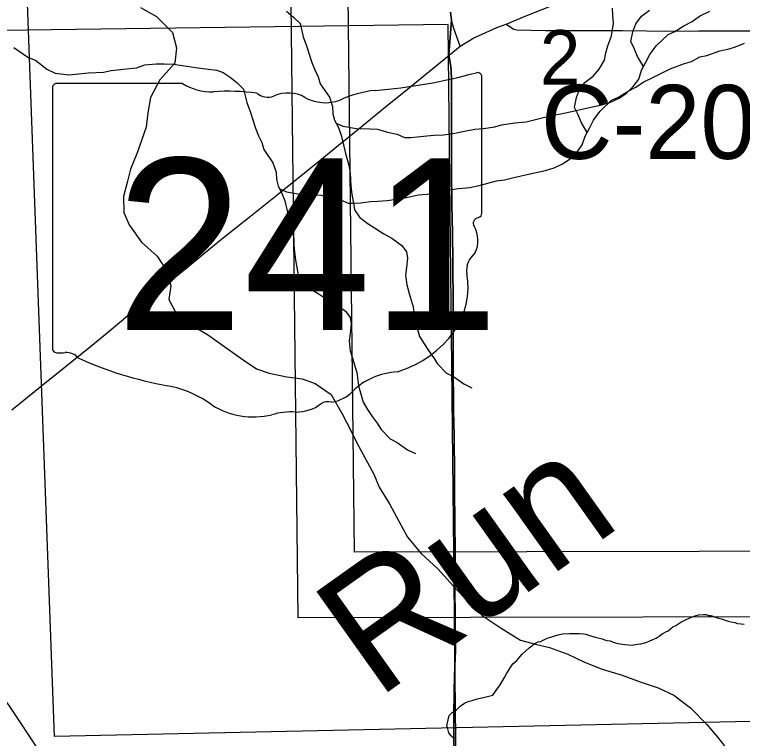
# Model space of a CAD drawing. Extents: x -21.1 to 50.3, y -4.9 to 22.1.
# Drawn here: x 2.529 to 3.088, y 14.806 to 15.362 of the extents above; entities that cross this region are included whole.
import ezdxf

# ---------------------------------------------------------------- set-up
doc = ezdxf.new("R2010")
doc.units = 0
for name, color, linetype in [('GM_X_Corporation', 7, 'Continuous'), ('GM_X_County_Road', 7, 'Continuous'), ('GM_X_County_Road_Text', 7, 'Continuous'), ('GM_X_Minor_River', 7, 'Continuous'), ('GM_X_Minor_River_Text', 7, 'Continuous'), ('GM_X_Rail_Line_Text', 7, 'Continuous'), ('GM_X_Section', 7, 'Continuous'), ('GM_X_Section_Text', 7, 'Continuous'), ('GM_X_State_Location', 7, 'Continuous'), ('GM_X_State_Route', 7, 'Continuous'), ('GM_X_State_Shield', 7, 'Continuous'), ('GM_X_Township_Road', 7, 'Continuous')]:
    doc.layers.add(name, color=color, linetype=linetype)

msp = doc.modelspace()

# ---------------------------------------------------------------- linework, layer by layer
at = {"layer": 'GM_X_Corporation'}
msp.add_lwpolyline([(2.1, 15.34422), (2.1, 14.34116), (2.8725, 14.35222), (2.86184, 15.35457)], close=True, dxfattribs=at)
at = {"layer": 'GM_X_County_Road'}
msp.add_lwpolyline([(2.90637, 15.3549), (2.91212, 15.35089), (2.9145, 15.35035), (2.93662, 15.35001), (2.95557, 15.35006), (2.98338, 15.35001), (2.99568, 15.34983), (3.01416, 15.34956), (3.02959, 15.34954), (3.05427, 15.34956), (3.07847, 15.34977), (3.10636, 15.34979)], dxfattribs=at)
at = {"layer": 'GM_X_Minor_River'}
for points in [[(2.62567, 15.36751), (2.63777, 15.36061), (2.65021, 15.3484), (2.65317, 15.33662), (2.65196, 15.32486), (2.64049, 15.31203), (2.63319, 15.29842), (2.63122, 15.28667), (2.63, 15.27568), (2.62305, 15.25599), (2.61803, 15.2435), (2.61531, 15.23327), (2.61258, 15.22229), (2.61288, 15.21014), (2.61699, 15.20063), (2.62639, 15.1873), (2.63846, 15.1766), (2.6456, 15.16555), (2.64894, 15.15377), (2.64735, 15.14316), (2.6541, 15.1306), (2.66657, 15.12255), (2.67715, 15.11642), (2.69037, 15.10685), (2.70435, 15.0969), (2.71455, 15.09001), (2.72439, 15.08654), (2.73803, 15.0838), (2.74979, 15.08221), (2.75963, 15.07873), (2.7721, 15.07031), (2.78035, 15.05546), (2.78709, 15.04252), (2.79158, 15.03301), (2.80471, 15.00903), (2.80882, 14.99914), (2.8167, 14.98619), (2.82382, 14.97287), (2.83057, 14.96068), (2.84111, 14.9481), (2.85394, 14.93626), (2.86562, 14.92329), (2.87805, 14.91031), (2.88786, 14.90039), (2.90259, 14.89081), (2.91733, 14.88162), (2.92983, 14.87813), (2.93968, 14.87579), (2.95369, 14.87077), (2.96655, 14.86462), (2.98017, 14.85923), (2.99457, 14.85497), (3.00933, 14.84956), (3.02296, 14.84493), (3.03506, 14.83916), (3.0479, 14.8296), (3.06034, 14.81662), (3.069, 14.80671), (3.07728, 14.79603)], [(2.73771, 15.36471), (2.74308, 15.36019), (2.74806, 15.35528), (2.75043, 15.34504), (2.75315, 15.33822), (2.75706, 15.32532), (2.75939, 15.31963), (2.7621, 15.31433), (2.76366, 15.30902), (2.77059, 15.29881), (2.77293, 15.2916), (2.77336, 15.2859), (2.77454, 15.28097), (2.77725, 15.27605), (2.77958, 15.2696), (2.78155, 15.26202), (2.78312, 15.25556), (2.78548, 15.24646), (2.78668, 15.24038), (2.78672, 15.23544), (2.78714, 15.2305), (2.78795, 15.22404), (2.78915, 15.21721), (2.78996, 15.21227), (2.79381, 15.2066), (2.80031, 15.20133), (2.80528, 15.19833), (2.81254, 15.19382), (2.81866, 15.19045), (2.82631, 15.18481), (2.82977, 15.17989), (2.83058, 15.17496), (2.82987, 15.16773), (2.82916, 15.16202), (2.82999, 15.15442), (2.83194, 15.14797), (2.83351, 15.14266), (2.83507, 15.13773), (2.8363, 15.12747), (2.83786, 15.12216), (2.83983, 15.11495), (2.8433, 15.10928), (2.84676, 15.10398), (2.85061, 15.09869), (2.85369, 15.09377), (2.8606, 15.0866), (2.86594, 15.08398), (2.87398, 15.07835), (2.88008, 15.07535)], [(2.77579, 15.27871), (2.78105, 15.27646), (2.79133, 15.27464), (2.80198, 15.27435), (2.80768, 15.27402), (2.81531, 15.2718), (2.82254, 15.27033), (2.82827, 15.26772), (2.83321, 15.26776), (2.83815, 15.26818), (2.84537, 15.269), (2.85107, 15.26943), (2.85829, 15.26987), (2.86702, 15.27108), (2.8731, 15.27227), (2.88221, 15.27424), (2.88905, 15.27468), (2.89778, 15.27589), (2.90271, 15.27745), (2.91296, 15.27906), (2.9217, 15.27989), (2.92891, 15.28147), (2.94219, 15.285), (2.94826, 15.28581), (2.95548, 15.28739), (2.96914, 15.29054), (2.97976, 15.29291), (2.98659, 15.29487), (2.99303, 15.29796), (2.9987, 15.30181), (3.00398, 15.3068), (3.00811, 15.31253), (3.01034, 15.3194), (3.01371, 15.32551), (3.0167, 15.33162), (3.02159, 15.33812), (3.03064, 15.34694), (3.03594, 15.34927), (3.04275, 15.3535), (3.04918, 15.35698), (3.05485, 15.36083), (3.06281, 15.3647)], [(2.96857, 15.27164), (2.96392, 15.2795), (2.96159, 15.28519), (2.95888, 15.29087), (2.96034, 15.29849), (2.96256, 15.30459), (2.96708, 15.31033), (2.97312, 15.31494), (2.97764, 15.3203), (2.98177, 15.32718), (2.98286, 15.33289), (2.98433, 15.33823), (2.98731, 15.34586), (2.98875, 15.35538), (2.98832, 15.36184), (2.98789, 15.36716)], [(3.01186, 15.32216), (3.00721, 15.33002), (3.00488, 15.3357), (3.00217, 15.34139), (3.00362, 15.349), (3.00585, 15.3551), (3.01037, 15.36084), (3.01641, 15.36546)], [(2.52846, 15.33679), (2.53993, 15.3289), (2.54489, 15.32704), (2.55369, 15.32027), (2.56018, 15.31728), (2.57046, 15.31584), (2.57578, 15.31627), (2.58566, 15.31749), (2.59706, 15.31796), (2.60313, 15.31915), (2.61491, 15.32039), (2.6225, 15.32121), (2.62895, 15.32354), (2.63769, 15.32437), (2.64377, 15.32443), (2.65062, 15.3241), (2.65785, 15.32302), (2.66775, 15.32158), (2.67574, 15.3205), (2.68412, 15.31943), (2.68907, 15.31757), (2.69442, 15.31419)], [(2.7325, 15.2282), (2.73776, 15.22594), (2.74804, 15.22413), (2.75869, 15.22383), (2.76439, 15.2235), (2.77202, 15.22128), (2.77925, 15.21982), (2.78498, 15.2172), (2.78992, 15.21724), (2.79486, 15.21766), (2.80208, 15.21848), (2.80778, 15.21891), (2.815, 15.21935), (2.82374, 15.22056), (2.82981, 15.22175), (2.83892, 15.22373), (2.84576, 15.22416), (2.85449, 15.22538), (2.85942, 15.22694), (2.86967, 15.22854), (2.87841, 15.22937), (2.88562, 15.23095), (2.8989, 15.23448), (2.90498, 15.23529), (2.91219, 15.23687), (2.92585, 15.24003), (2.93648, 15.2424), (2.9433, 15.24435), (2.94974, 15.24745), (2.95541, 15.25129), (2.96069, 15.25628), (2.96483, 15.26202), (2.96705, 15.26888), (2.97042, 15.27499), (2.97341, 15.2811), (2.9783, 15.28761), (2.98735, 15.29643), (2.99265, 15.29875), (2.99946, 15.30299), (3.0059, 15.30646), (3.01156, 15.31031), (3.01952, 15.31418), (3.02709, 15.31804), (3.03239, 15.32037), (3.04338, 15.32464), (3.04869, 15.3262), (3.05513, 15.32968), (3.06044, 15.33086), (3.0703, 15.33437), (3.07751, 15.33595), (3.08244, 15.3375), (3.08926, 15.34022)], [(2.69442, 15.31419), (2.69979, 15.30967), (2.70477, 15.30477), (2.70714, 15.29452), (2.70986, 15.2877), (2.71377, 15.2748), (2.7161, 15.26912), (2.71881, 15.26382), (2.72037, 15.2585), (2.7273, 15.24829), (2.72964, 15.24109), (2.73007, 15.23539), (2.73126, 15.23046), (2.73396, 15.22553), (2.7363, 15.21909), (2.73826, 15.2115), (2.73984, 15.20505), (2.74219, 15.19594), (2.74339, 15.18987), (2.74343, 15.18492), (2.74385, 15.17998), (2.74467, 15.17353), (2.74586, 15.16669), (2.74667, 15.16175), (2.75052, 15.15608), (2.75702, 15.15081), (2.76199, 15.14781), (2.76926, 15.14331), (2.77537, 15.13993), (2.78302, 15.13429), (2.78648, 15.12938), (2.78729, 15.12444), (2.78659, 15.11721), (2.78588, 15.1115), (2.7867, 15.1039), (2.78866, 15.09745), (2.79022, 15.09214), (2.79178, 15.08721), (2.79301, 15.07696), (2.79458, 15.07164), (2.79654, 15.06444), (2.80001, 15.05876), (2.80347, 15.05347), (2.80732, 15.04817), (2.81041, 15.04325), (2.81731, 15.03609), (2.82266, 15.03347), (2.83069, 15.02783), (2.8368, 15.02484)], [(2.86645, 14.80571), (2.8642, 14.80803), (2.86233, 14.81033), (2.86161, 14.81339), (2.86088, 14.81568), (2.86129, 14.81795), (2.8617, 14.82023), (2.86251, 14.82364), (2.86482, 14.82589), (2.86789, 14.82775), (2.87097, 14.83075), (2.87443, 14.83299), (2.87711, 14.83447), (2.88016, 14.83519), (2.88322, 14.83629), (2.88627, 14.83701), (2.89009, 14.83772), (2.89619, 14.83915), (2.89852, 14.84254), (2.89969, 14.84443), (2.90163, 14.84707), (2.90318, 14.8497), (2.90513, 14.85272), (2.90669, 14.85574), (2.90786, 14.85763), (2.90941, 14.86027), (2.91136, 14.86328), (2.91444, 14.8659), (2.91714, 14.86891), (2.91869, 14.87079), (2.92139, 14.87341), (2.92408, 14.87566), (2.926, 14.87715), (2.92792, 14.87865), (2.93099, 14.88013), (2.93289, 14.88048), (2.93481, 14.8816), (2.93788, 14.88308), (2.94131, 14.88417), (2.94361, 14.8849), (2.94628, 14.88562), (2.94971, 14.88634), (2.95504, 14.88664), (2.95732, 14.88661), (2.95998, 14.88658), (2.96264, 14.88654), (2.96569, 14.8865), (2.96758, 14.88609), (2.96947, 14.8853), (2.97213, 14.88451), (2.97478, 14.88371), (2.97705, 14.8833), (2.98009, 14.8825), (2.98198, 14.88171), (2.98387, 14.8813), (2.98615, 14.88089), (2.98842, 14.8801), (2.99221, 14.8789), (2.99562, 14.87848), (2.99752, 14.87807), (3.00018, 14.87804), (3.00322, 14.87761), (3.00703, 14.87832), (3.0097, 14.87866), (3.01352, 14.87975), (3.0162, 14.88086), (3.01887, 14.88196), (3.02155, 14.88306), (3.02385, 14.88455), (3.02616, 14.88642), (3.02884, 14.88791), (3.03076, 14.88864), (3.03422, 14.89164), (3.03652, 14.89275), (3.04036, 14.89536), (3.04342, 14.89683), (3.04686, 14.89831), (3.04954, 14.89941), (3.05145, 14.90015), (3.05413, 14.90087), (3.05793, 14.9012), (3.05984, 14.90117), (3.06173, 14.90039), (3.06363, 14.90036), (3.06703, 14.89917), (3.06931, 14.89838), (3.07158, 14.89797)], [(3.07158, 14.89797), (3.07385, 14.89718), (3.07688, 14.89599), (3.07916, 14.89558), (3.08181, 14.89516), (3.08408, 14.89437), (3.08674, 14.89396), (3.08902, 14.89392)]]:
    msp.add_lwpolyline(points, dxfattribs=at)
at = {"layer": 'GM_X_Rail_Line_Text'}
for points in [[(2.86662, 14.76582), (2.86628, 14.81245), (2.86627, 14.82176), (2.86644, 14.84341), (2.86691, 14.86198), (2.86744, 14.87437), (2.8673, 14.89918), (2.86697, 14.92083), (2.86698, 14.93322), (2.86716, 14.94565), (2.86732, 14.95809), (2.86696, 14.9643), (2.86693, 14.97674), (2.86668, 14.99227), (2.86665, 15.00782), (2.86645, 15.03885), (2.86604, 15.05749), (2.86558, 15.09479), (2.86573, 15.11344), (2.86564, 15.13831), (2.86534, 15.17251), (2.86514, 15.19427), (2.86469, 15.216), (2.86439, 15.24312), (2.8644, 15.25647), (2.86437, 15.29681), (2.86438, 15.3117), (2.86407, 15.31918), (2.86376, 15.32213), (2.86342, 15.32537), (2.86289, 15.32827), (2.8623, 15.33144), (2.8644, 15.35797), (2.86355, 15.3641)], [(2.86355, 15.3641), (2.8644, 15.35797), (2.8623, 15.33144), (2.86289, 15.32827), (2.86342, 15.32537), (2.86376, 15.32213), (2.86407, 15.31918), (2.86438, 15.3117), (2.86437, 15.29681), (2.8644, 15.25647), (2.86439, 15.24312), (2.86469, 15.216), (2.86514, 15.19427), (2.86534, 15.17251), (2.86564, 15.13831), (2.86573, 15.11344), (2.86558, 15.09479), (2.86604, 15.05749), (2.86645, 15.03885), (2.86665, 15.00782), (2.86668, 14.99227), (2.86693, 14.97674), (2.86696, 14.9643), (2.86732, 14.95809), (2.86716, 14.94565), (2.86698, 14.93322), (2.86697, 14.92083), (2.8673, 14.89918), (2.86744, 14.87437), (2.86691, 14.86198), (2.86644, 14.84341), (2.86627, 14.82176), (2.86628, 14.81245), (2.86662, 14.76582)]]:
    msp.add_lwpolyline(points, dxfattribs=at)
at = {"layer": 'GM_X_Section'}
for points in [[(3.83586, 15.97019), (3.84884, 14.95111), (2.78986, 14.94923), (2.77838, 15.96075)], [(3.79257, 15.91968), (3.80555, 14.9006), (2.74657, 14.89872), (2.73509, 15.91023)], [(3.50758, 15.88397), (3.55763, 14.82903), (2.5595, 14.80745), (2.52082, 15.85784), (3.48674, 15.88357)]]:
    msp.add_lwpolyline(points, close=True, dxfattribs=at)
at = {"layer": 'GM_X_State_Route'}
msp.add_line((2.86251, 15.33089), (2.87103, 15.33785), dxfattribs=at)
for points in [[(2.87103, 15.33785), (2.88166, 15.34439), (2.88791, 15.34718), (2.89925, 15.35214), (2.90637, 15.3549), (2.92225, 15.3615), (2.95391, 15.37424)], [(2.5267, 15.05836), (2.55084, 15.07794), (2.56777, 15.09159), (2.5871, 15.10721), (2.60151, 15.11902), (2.61591, 15.13088), (2.66165, 15.16821), (2.67368, 15.17805), (2.68815, 15.18981), (2.71003, 15.20723), (2.73427, 15.22665), (2.76322, 15.25012), (2.77769, 15.26187), (2.79213, 15.27358), (2.81376, 15.29118), (2.83062, 15.30487), (2.86251, 15.33089)]]:
    msp.add_lwpolyline(points, dxfattribs=at)
at = {"layer": 'GM_X_State_Shield'}
for p, q in [((2.88761, 15.20951), (2.88761, 15.3142)), ((2.65779, 15.30924), (2.56127, 15.30924)), ((2.55803, 15.3058), (2.55803, 15.10568)), ((2.88758, 15.20954), (2.88761, 15.20951))]:
    msp.add_line(p, q, dxfattribs=at)
for centre, major_axis, start_param, end_param in [((2.77021, 15.58207), (0.34952, 0), 4.814394, 5.042369), ((2.88395, 15.31463), (0.00367, 0), 6.141152, 7.989035), ((2.5618, 15.30622), (0.00382, 0), 1.712693, 3.28349), ((2.68078, 15.33247), (0.03703, 0), 4.042523, 4.731795), ((2.69306, 15.19689), (0.13295, 0), 1.404758, 1.657858), ((2.73892, 15.28413), (0.02221, 0), 0.950623, 2.079405), ((2.81479, 15.24812), (0.07032, 0), 1.699011, 2.107814), ((2.72324, 15.30726), (0.01068, 0), 3.836095, 5.185415), ((2.76759, 15.31585), (0.02672, 0), 4.081561, 5.145723), ((2.88369, 15.20911), (0.00393, 0), 5.05454, 6.418171), ((2.88676, 15.20183), (0.00568, 0), 1.883978, 3.671073), ((2.85064, 15.1886), (0.03409, 0), 5.934695, 6.695948), ((2.90075, 15.1657), (0.0248, 0), 2.387724, 3.262537), ((2.78979, 15.15239), (0.08742, 0), 5.101752, 6.440018), ((2.56184, 15.10524), (0.00385, 0), 3.00124, 4.508301), ((2.56242, 15.12571), (0.0294, 0), 4.665946, 4.897461), ((2.56843, 15.09413), (0.0106, 0), 0.519207, 1.627899), ((2.70226, 15.27393), (0.2524, 0), 4.195997, 4.488961), ((2.82665, 15.04949), (0.04788, 0), 1.647645, 2.488434), ((2.62701, 15.01577), (0.07897, 0), 0.823519, 1.323587), ((2.76598, 15.08628), (0.02824, 0), 4.937069, 5.64225), ((2.71242, 15.09314), (0.05011, 0), 4.026481, 4.996735), ((2.74504, 15.07815), (0.0267, 0), 4.691044, 5.507374), ((2.76919, 15.05877), (0.00752, 0), 1.147584, 2.315152), ((2.74138, 15.02395), (0.04118, 0), 1.495662, 1.94098)]:
    msp.add_ellipse(centre, major_axis=major_axis, ratio=0.8, start_param=start_param, end_param=end_param, dxfattribs=at)
at = {"layer": 'GM_X_Township_Road'}
msp.add_line((2.86251, 15.33089), (2.87103, 15.33785), dxfattribs=at)
for points in [[(2.86461, 15.35743), (2.86375, 15.36356)], [(2.87103, 15.33785), (2.86617, 15.35144), (2.86529, 15.35441), (2.86461, 15.35743)], [(2.86683, 14.76527), (2.86649, 14.8119), (2.86648, 14.82122), (2.86664, 14.84286), (2.86712, 14.86143), (2.86765, 14.87383), (2.86751, 14.89863), (2.86718, 14.92029), (2.86719, 14.93268), (2.86736, 14.94511), (2.86753, 14.95755), (2.86717, 14.96375), (2.86714, 14.97619), (2.86689, 14.99172), (2.86685, 15.00727), (2.86666, 15.0383), (2.86625, 15.05694), (2.86579, 15.09424), (2.86593, 15.1129), (2.86585, 15.13776), (2.86555, 15.17196), (2.86535, 15.19372), (2.8649, 15.21546), (2.8646, 15.24258), (2.86461, 15.25593), (2.86458, 15.29626), (2.86459, 15.31116), (2.86428, 15.31863), (2.86397, 15.32159), (2.86363, 15.32483), (2.8631, 15.32772), (2.86251, 15.33089)], [(2.36292, 14.85106), (2.38251, 14.85191), (2.40384, 14.85304), (2.42486, 14.85396), (2.44059, 14.85509), (2.46885, 14.8571), (2.48407, 14.85741), (2.49028, 14.8571), (2.49277, 14.85679), (2.49618, 14.85601), (2.49907, 14.85479), (2.50194, 14.85362), (2.50467, 14.85216), (2.50726, 14.85045), (2.50968, 14.84852), (2.51416, 14.84422), (2.51824, 14.83954), (2.52387, 14.83211), (2.53281, 14.81906), (2.55494, 14.78512)]]:
    msp.add_lwpolyline(points, dxfattribs=at)

# ---------------------------------------------------------------- texts
at = {"layer": 'GM_X_County_Road_Text'}
msp.add_text('C-200', height=0.056818, rotation=0, dxfattribs=at).set_placement((2.93309, 15.25131))
at = {"layer": 'GM_X_Minor_River_Text'}
msp.add_text('Run', height=0.094722, rotation=35.425, dxfattribs=at).set_placement((2.8071, 14.83561))
at = {"layer": 'GM_X_Section_Text'}
msp.add_text('2', height=0.04186, rotation=0, dxfattribs=at).set_placement((2.93221, 15.30839))
at = {"layer": 'GM_X_State_Location'}
for s, p in [('s', (2.71912, 15.19243)), ('r', (2.71911, 15.19243))]:
    msp.add_text(s, height=0.000189, dxfattribs=at).set_placement(p)
msp.add_text('241', height=0.000189, rotation=0, dxfattribs=at).set_placement((2.65225, 15.17865))
at = {"layer": 'GM_X_State_Shield'}
msp.add_text('241', height=0.131836, dxfattribs=at).set_placement((2.60659, 15.11979))

doc.saveas('drawing.dxf')
